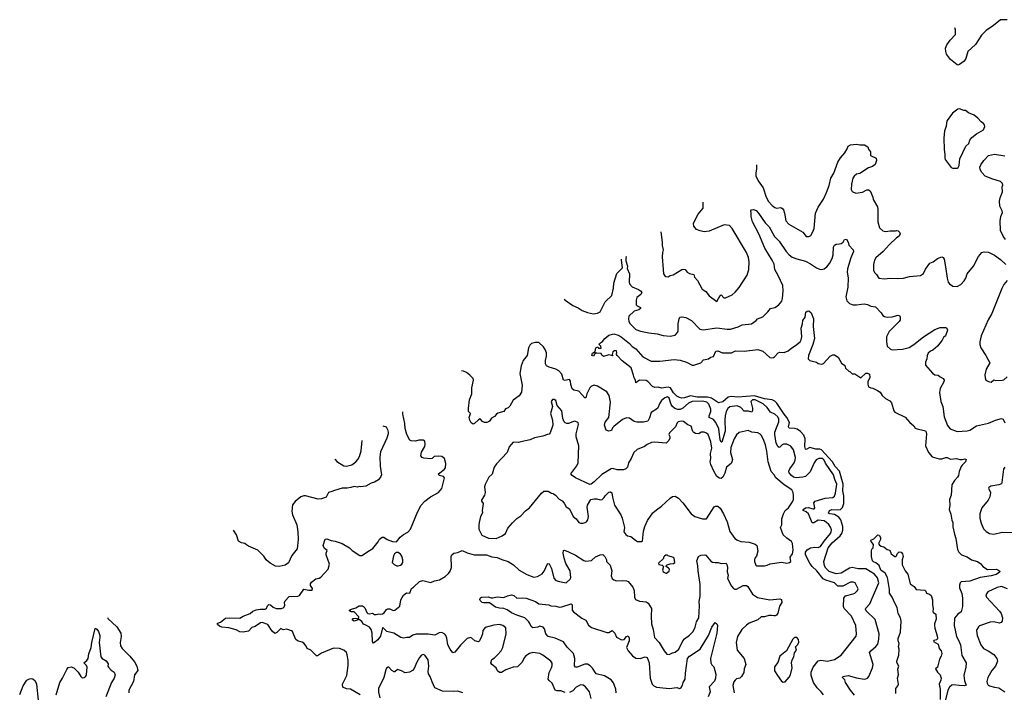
# Model space of a CAD drawing. Extents: x 2086813 to 2278017, y 548126 to 753336.
# Tile 455 of 461: x 2204580 to 2216140, y 741899 to 749798. Entities that reach past the tile are written whole.
import ezdxf

# ---------------------------------------------------------------- set-up
doc = ezdxf.new("R2010")
doc.units = 0

msp = doc.modelspace()

# ---------------------------------------------------------------- linework, layer by layer
at = {"layer": '0CON10XD'}
for points in [[(2216175, 749798), (2216095, 749796), (2216011, 749729), (2215925, 749670), (2215871, 749615), (2215802, 749505), (2215713, 749425), (2215686, 749344), (2215669, 749311), (2215615, 749270), (2215595, 749264), (2215585, 749267), (2215509, 749329), (2215461, 749395), (2215452, 749425), (2215451, 749465), (2215465, 749502), (2215503, 749557), (2215566, 749625), (2215568, 749678), (2215559, 749701)], [(2215585, 748053), (2215599, 748061), (2215610, 748085), (2215616, 748165), (2215689, 748311), (2215722, 748345), (2215733, 748385), (2215760, 748415), (2215814, 748456), (2215896, 748504), (2215910, 748545), (2215907, 748565), (2215895, 748580), (2215867, 748597), (2215830, 748640), (2215785, 748678), (2215720, 748705), (2215685, 748732), (2215663, 748733), (2215615, 748750), (2215593, 748747), (2215531, 748699), (2215470, 748615), (2215460, 748585), (2215457, 748543), (2215438, 748492), (2215428, 748405), (2215432, 748275), (2215442, 748215), (2215440, 748175), (2215447, 748155), (2215515, 748062), (2215535, 748053), (2215585, 748053)], [(2213231, 748093), (2213232, 748045), (2213222, 747995), (2213224, 747964), (2213249, 747905), (2213309, 747825), (2213342, 747712), (2213372, 747662), (2213416, 747615), (2213445, 747594), (2213465, 747586), (2213515, 747591), (2213540, 747575), (2213548, 747565), (2213558, 747525), (2213574, 747435), (2213608, 747395), (2213773, 747303), (2213815, 747253), (2213845, 747253), (2213868, 747265), (2213893, 747305), (2213908, 747345), (2213923, 747527), (2213955, 747595), (2214015, 747689), (2214053, 747767), (2214085, 747850), (2214102, 747938), (2214137, 747995), (2214186, 748125), (2214215, 748176), (2214269, 748235), (2214293, 748283), (2214307, 748313), (2214335, 748327), (2214405, 748338), (2214445, 748328), (2214500, 748330), (2214537, 748305), (2214546, 748276), (2214570, 748245), (2214570, 748205), (2214575, 748198), (2214635, 748170), (2214639, 748145), (2214624, 748096), (2214592, 748075), (2214545, 748059), (2214445, 747993), (2214405, 747982), (2214378, 747962), (2214361, 747935), (2214344, 747865), (2214341, 747805), (2214355, 747780), (2214395, 747759), (2214475, 747774), (2214525, 747800), (2214545, 747800), (2214565, 747787), (2214596, 747715), (2214601, 747685), (2214649, 747599), (2214654, 747565), (2214654, 747424), (2214674, 747354), (2214715, 747319), (2214745, 747310), (2214801, 747319), (2214861, 747319), (2214875, 747324), (2214895, 747319), (2214911, 747301), (2214917, 747285), (2214907, 747255), (2214875, 747237), (2214786, 747154), (2214716, 747074), (2214630, 747000), (2214614, 746975), (2214602, 746925), (2214603, 746855), (2214615, 746828), (2214638, 746805), (2214665, 746762), (2214735, 746754), (2214795, 746764), (2214885, 746758), (2214955, 746762), (2215025, 746784), (2215155, 746794), (2215192, 746818), (2215215, 746867), (2215265, 746940), (2215305, 746954), (2215356, 746994), (2215405, 747012), (2215422, 747005), (2215433, 746985), (2215451, 746895), (2215467, 746763), (2215481, 746715), (2215496, 746696), (2215535, 746667), (2215585, 746664), (2215630, 746690), (2215669, 746731), (2215688, 746762), (2215705, 746813), (2215776, 746905), (2215835, 747017), (2215875, 747063), (2215905, 747073), (2215955, 747066), (2215977, 747057), (2216025, 747031), (2216095, 746982), (2216158, 746925)], [(2216154, 747215), (2216125, 747255), (2216094, 747324), (2216090, 747435), (2216098, 747485), (2216119, 747535), (2216115, 747555), (2216088, 747608), (2216083, 747665), (2216090, 747705), (2216118, 747775), (2216116, 747835), (2216124, 747855), (2216120, 747875), (2216095, 747899), (2216005, 747924), (2215915, 747962), (2215874, 748004), (2215857, 748037), (2215854, 748065), (2215864, 748095), (2215898, 748145), (2215955, 748205), (2216025, 748217), (2216145, 748200)], [(2211696, 747021), (2211699, 747015), (2211698, 746992), (2211696, 746965), (2211714, 746905), (2211712, 746875), (2211738, 746815), (2211736, 746715), (2211741, 746695), (2211771, 746661), (2211845, 746631), (2211870, 746615), (2211884, 746595), (2211871, 746569), (2211825, 746536), (2211816, 746504), (2211819, 746449), (2211828, 746438), (2211868, 746418), (2211869, 746405), (2211848, 746392), (2211795, 746375), (2211732, 746315), (2211728, 746285), (2211733, 746253), (2211747, 746225), (2211775, 746197), (2211815, 746160), (2211869, 746139), (2211965, 746119), (2212065, 746109), (2212135, 746089), (2212215, 746080), (2212275, 746094), (2212304, 746125), (2212311, 746145), (2212311, 746225), (2212321, 746285), (2212331, 746305), (2212355, 746310), (2212401, 746299), (2212468, 746265), (2212565, 746165), (2212605, 746156), (2212765, 746178), (2212885, 746162), (2212926, 746164), (2213017, 746193), (2213062, 746215), (2213172, 746225), (2213226, 746264), (2213242, 746285), (2213305, 746310), (2213364, 746366), (2213395, 746406), (2213445, 746419), (2213489, 746445), (2213527, 746493), (2213536, 746524), (2213542, 746615), (2213538, 746675), (2213486, 746795), (2213447, 746865), (2213436, 746926), (2213415, 746975), (2213328, 747115), (2213259, 747285), (2213184, 747425), (2213166, 747485), (2213169, 747525), (2213163, 747555), (2213170, 747565), (2213195, 747568), (2213225, 747559), (2213255, 747526), (2213334, 747414), (2213378, 747365), (2213443, 747253), (2213495, 747199), (2213578, 747075), (2213615, 747035), (2213650, 747010), (2213705, 746988), (2213805, 746961), (2213865, 746931), (2213934, 746884), (2213971, 746869), (2213995, 746865), (2214025, 746873), (2214055, 746897), (2214086, 746935), (2214117, 746995), (2214129, 747035), (2214134, 747125), (2214145, 747152), (2214165, 747163), (2214204, 747164), (2214225, 747170), (2214248, 747185), (2214262, 747218), (2214285, 747220), (2214308, 747185), (2214315, 747150), (2214364, 747094), (2214370, 747075), (2214338, 747002), (2214297, 746873), (2214293, 746833), (2214305, 746765), (2214301, 746655), (2214280, 746545), (2214290, 746495), (2214323, 746465), (2214361, 746451), (2214405, 746449), (2214495, 746463), (2214533, 746453), (2214572, 746432), (2214627, 746427), (2214695, 746356), (2214715, 746323), (2214732, 746312), (2214764, 746304), (2214823, 746307), (2214895, 746330), (2214908, 746325), (2214918, 746305), (2214916, 746275), (2214906, 746255), (2214788, 746135), (2214758, 746075), (2214756, 746015), (2214766, 745965), (2214805, 745928), (2214825, 745921), (2214945, 745930), (2215021, 745949), (2215078, 745982), (2215192, 746075), (2215325, 746161), (2215385, 746183), (2215453, 746183), (2215466, 746176), (2215473, 746153), (2215448, 746085), (2215424, 746065), (2215409, 746035), (2215354, 745965), (2215302, 745918), (2215274, 745906), (2215247, 745883), (2215234, 745855), (2215229, 745815), (2215213, 745775), (2215215, 745742), (2215295, 745647), (2215325, 745629), (2215364, 745624), (2215385, 745604), (2215421, 745585), (2215434, 745565), (2215430, 745545), (2215386, 745465), (2215379, 745419), (2215394, 745315), (2215419, 745255), (2215432, 745135), (2215474, 745034), (2215505, 744994), (2215585, 744962), (2215705, 744969), (2215735, 744979), (2215815, 745030), (2215955, 745059), (2216035, 745096), (2216105, 745116), (2216126, 745106), (2216145, 745062)], [(2212106, 747308), (2212123, 747185), (2212123, 747145), (2212134, 747096), (2212126, 747065), (2212123, 747015), (2212133, 746865), (2212140, 746815), (2212155, 746789), (2212165, 746781), (2212195, 746779), (2212215, 746792), (2212250, 746800), (2212355, 746864), (2212375, 746869), (2212394, 746864), (2212418, 746835), (2212445, 746818), (2212495, 746807), (2212502, 746775), (2212536, 746735), (2212594, 746634), (2212634, 746605), (2212675, 746554), (2212765, 746487), (2212805, 746561), (2212815, 746566), (2212845, 746531), (2212865, 746530), (2212943, 746565), (2212980, 746600), (2213025, 746652), (2213121, 746799), (2213141, 746865), (2213144, 746955), (2213136, 747005), (2213114, 747065), (2212945, 747345), (2212915, 747380), (2212851, 747389), (2212675, 747316), (2212615, 747308), (2212567, 747317), (2212524, 747334), (2212494, 747375), (2212490, 747405), (2212528, 747485), (2212546, 747515), (2212606, 747585), (2212605, 747656)], [(2210973, 746516), (2210995, 746496), (2211075, 746440), (2211135, 746416), (2211185, 746381), (2211245, 746359), (2211315, 746342), (2211365, 746351), (2211395, 746366), (2211455, 746483), (2211531, 746559), (2211550, 746645), (2211556, 746705), (2211592, 746818), (2211657, 746885), (2211644, 746975), (2211647, 746987)], [(2216174, 746736), (2216135, 746688), (2216109, 746641), (2215994, 746346), (2215952, 746275), (2215866, 746085), (2215851, 746015), (2215852, 745982), (2215864, 745944), (2215924, 745854), (2215968, 745768), (2215928, 745695), (2215912, 745628), (2215914, 745594), (2215924, 745564), (2215955, 745548), (2215985, 745542), (2216015, 745570), (2216035, 745562), (2216115, 745564), (2216135, 745569), (2216175, 745603)], [(2213616, 745066), (2213588, 745125), (2213554, 745164), (2213468, 745295), (2213445, 745318), (2213415, 745334), (2213325, 745344), (2213205, 745380), (2213013, 745367), (2212935, 745374), (2212896, 745364), (2212835, 745310), (2212785, 745298), (2212702, 745352), (2212655, 745365), (2212535, 745367), (2212455, 745381), (2212385, 745357), (2212355, 745355), (2212325, 745362), (2212295, 745377), (2212256, 745415), (2212220, 745475), (2212195, 745484), (2212115, 745469), (2212075, 745481), (2212035, 745479), (2212011, 745491), (2211955, 745551), (2211935, 745561), (2211857, 745563), (2211814, 745534), (2211809, 745565), (2211793, 745593), (2211788, 745625), (2211758, 745708), (2211655, 745791), (2211594, 745855), (2211588, 745865), (2211592, 745895), (2211585, 745909), (2211565, 745911), (2211544, 745896), (2211536, 745866), (2211545, 745852), (2211495, 745864), (2211435, 745843), (2211415, 745860), (2211405, 745878), (2211355, 745883), (2211335, 745880), (2211315, 745848), (2211298, 745855), (2211305, 745882), (2211337, 745903), (2211345, 745946), (2211368, 745958), (2211375, 745940), (2211405, 745940), (2211402, 745965), (2211383, 745983), (2211387, 745995), (2211421, 746019), (2211451, 746055), (2211495, 746092), (2211555, 746108), (2211605, 746092), (2211642, 746072), (2211740, 745995), (2211771, 745961), (2211815, 745933), (2211895, 745839), (2211995, 745788), (2212095, 745788), (2212265, 745807), (2212335, 745798), (2212408, 745778), (2212475, 745741), (2212495, 745741), (2212575, 745769), (2212608, 745802), (2212665, 745814), (2212695, 745836), (2212725, 745843), (2212753, 745905), (2212775, 745911), (2212830, 745885), (2212875, 745884), (2212935, 745887), (2212985, 745910), (2213085, 745907), (2213245, 745924), (2213305, 745904), (2213385, 745832), (2213405, 745826), (2213429, 745831), (2213442, 745838), (2213486, 745884), (2213505, 745894), (2213555, 745890), (2213601, 745909), (2213645, 745946), (2213690, 745970), (2213742, 746015), (2213755, 746039), (2213763, 746075), (2213755, 746175), (2213772, 746225), (2213776, 746265), (2213800, 746305), (2213810, 746365), (2213824, 746376), (2213845, 746378), (2213874, 746355), (2213900, 746285), (2213894, 746195), (2213913, 746055), (2213892, 745985), (2213839, 745855), (2213837, 745815), (2213855, 745797), (2213935, 745778), (2213955, 745760), (2213995, 745752), (2214015, 745762), (2214095, 745848), (2214125, 745862), (2214145, 745862), (2214188, 745835), (2214228, 745765), (2214267, 745737), (2214277, 745707), (2214315, 745670), (2214325, 745668), (2214355, 745640), (2214385, 745638), (2214454, 745594), (2214515, 745646), (2214535, 745647), (2214558, 745635), (2214559, 745595), (2214537, 745545), (2214537, 745517), (2214547, 745487), (2214574, 745474), (2214595, 745472), (2214652, 745445), (2214682, 745422), (2214707, 745385), (2214745, 745350), (2214795, 745323), (2214815, 745298), (2214842, 745205), (2214855, 745189), (2214975, 745131), (2215029, 745069), (2215078, 745028), (2215095, 745003), (2215115, 744993), (2215200, 744975), (2215218, 744965), (2215227, 744935), (2215216, 744795), (2215250, 744715), (2215293, 744663), (2215375, 744640), (2215405, 744641), (2215455, 744656), (2215470, 744655), (2215507, 744637), (2215580, 744645), (2215616, 744634), (2215645, 744633), (2215675, 744642), (2215690, 744635), (2215683, 744605), (2215644, 744566), (2215635, 744550), (2215608, 744492), (2215601, 744445), (2215591, 744425), (2215555, 744385), (2215522, 744335), (2215514, 744215), (2215498, 744165), (2215500, 744095), (2215494, 744045), (2215512, 743992), (2215525, 743920), (2215537, 743895), (2215537, 743843), (2215554, 743755), (2215572, 743705), (2215592, 743575), (2215605, 743545), (2215636, 743515), (2215705, 743490), (2215756, 743455), (2215824, 743435), (2215865, 743406), (2215888, 743378), (2215943, 743343), (2216045, 743344), (2216065, 743338), (2216083, 743325), (2216087, 743315), (2216065, 743296), (2216045, 743283), (2215985, 743267), (2215855, 743248), (2215735, 743203), (2215635, 743198), (2215622, 743185), (2215612, 743158), (2215614, 743125), (2215640, 743060), (2215649, 743005), (2215650, 742905), (2215632, 742845), (2215595, 742818), (2215555, 742770), (2215552, 742685), (2215578, 742555), (2215603, 742513), (2215624, 742456), (2215642, 742332), (2215692, 742245), (2215689, 742195), (2215663, 742095), (2215671, 742035), (2215693, 741985), (2215674, 741976), (2215608, 741978), (2215545, 741987), (2215525, 741982), (2215495, 741960), (2215477, 741925), (2215446, 741795)], [(2214018, 741868), (2213989, 741905), (2213941, 741951), (2213898, 742015), (2213871, 742095), (2213871, 742135), (2213896, 742194), (2213955, 742270), (2213985, 742277), (2214065, 742263), (2214095, 742271), (2214146, 742284), (2214225, 742334), (2214402, 742558), (2214406, 742585), (2214398, 742685), (2214346, 742795), (2214258, 742885), (2214252, 742905), (2214256, 743004), (2214275, 743031), (2214365, 743054), (2214386, 743065), (2214417, 743093), (2214424, 743115), (2214390, 743185), (2214365, 743194), (2214335, 743191), (2214245, 743147), (2214187, 743147), (2214146, 743185), (2214045, 743215), (2214012, 743232), (2213939, 743325), (2213885, 743375), (2213856, 743415), (2213805, 743515), (2213806, 743545), (2213826, 743574), (2213865, 743595), (2213915, 743605), (2213955, 743600), (2213980, 743610), (2214024, 743676), (2214098, 743765), (2214108, 743785), (2214109, 743809), (2214099, 743839), (2214079, 743869), (2214054, 743895), (2214025, 743912), (2213955, 743921), (2213905, 743890), (2213885, 743890), (2213842, 743995), (2213815, 744020), (2213778, 744035), (2213778, 744045), (2213806, 744065), (2213835, 744071), (2213895, 744052), (2213907, 744053), (2213916, 744065), (2213904, 744125), (2213919, 744145), (2214035, 744181), (2214125, 744187), (2214145, 744201), (2214159, 744239), (2214174, 744344), (2214150, 744400), (2214135, 744455), (2214042, 744592), (2214025, 744626), (2214005, 744645), (2213964, 744646), (2213930, 744630), (2213907, 744593), (2213861, 744489), (2213804, 744435), (2213775, 744425), (2213695, 744419), (2213665, 744426), (2213640, 744445), (2213615, 744475), (2213610, 744495), (2213620, 744525), (2213674, 744595), (2213686, 744625), (2213687, 744655), (2213665, 744745), (2213635, 744788), (2213585, 744813), (2213547, 744813), (2213530, 744805), (2213505, 744779), (2213495, 744776), (2213485, 744782), (2213461, 744825), (2213446, 744925), (2213447, 744955), (2213491, 745075), (2213491, 745105), (2213479, 745135), (2213445, 745164), (2213395, 745189), (2213355, 745245), (2213309, 745285), (2213215, 745333), (2213185, 745332), (2213162, 745315), (2213182, 745235), (2213183, 745207), (2213175, 745190), (2213135, 745202), (2213085, 745199), (2213045, 745243), (2213005, 745263), (2212919, 745251), (2212895, 745231), (2212874, 745195), (2212862, 745145), (2212857, 745095), (2212864, 744965), (2212825, 744836), (2212815, 744837), (2212805, 744863), (2212788, 744995), (2212754, 745066), (2212725, 745104), (2212674, 745125), (2212674, 745145), (2212695, 745195), (2212695, 745225), (2212672, 745282), (2212649, 745305), (2212595, 745320), (2212474, 745316), (2212431, 745295), (2212365, 745235), (2212335, 745221), (2212305, 745219), (2212273, 745233), (2212243, 745255), (2212229, 745279), (2212205, 745353), (2212185, 745368), (2212155, 745357), (2212115, 745325), (2212095, 745295), (2212069, 745231), (2211995, 745185), (2211975, 745122), (2211955, 745084), (2211905, 745070), (2211825, 745070), (2211795, 745081), (2211739, 745119), (2211705, 745123), (2211658, 745102), (2211555, 745020), (2211541, 745005), (2211528, 744972), (2211495, 744966), (2211467, 744977), (2211444, 745035), (2211455, 745073), (2211496, 745125), (2211515, 745305), (2211500, 745385), (2211475, 745427), (2211365, 745494), (2211325, 745507), (2211295, 745494), (2211275, 745476), (2211238, 745405), (2211225, 745357), (2211215, 745356), (2211144, 745434), (2211085, 745447), (2211065, 745464), (2211051, 745515), (2211048, 745555), (2211035, 745574), (2210982, 745562), (2210965, 745564), (2210945, 745635), (2210909, 745675), (2210875, 745695), (2210796, 745716), (2210765, 745735), (2210754, 745755), (2210753, 745797), (2210763, 745845), (2210763, 745885), (2210749, 745925), (2210728, 745958), (2210675, 746008), (2210635, 746008), (2210588, 745995), (2210569, 745975), (2210555, 745945), (2210536, 745855), (2210490, 745795), (2210468, 745735), (2210452, 745645), (2210481, 745505), (2210470, 745425), (2210445, 745380), (2210372, 745328), (2210335, 745258), (2210315, 745240), (2210285, 745228), (2210265, 745198), (2210195, 745177), (2210176, 745164), (2210155, 745138), (2210120, 745120), (2210096, 745084), (2210084, 745076), (2210063, 745067), (2210035, 745068), (2210015, 745078), (2209985, 745110), (2209965, 745100), (2209920, 745055), (2209905, 745050), (2209882, 745065), (2209863, 745095), (2209857, 745125), (2209872, 745175), (2209850, 745195), (2209849, 745231), (2209862, 745335), (2209887, 745405), (2209890, 745475), (2209909, 745565), (2209903, 745585), (2209866, 745625), (2209825, 745655), (2209791, 745671), (2209767, 745674)], [(2213325, 743386), (2213355, 743394), (2213392, 743408), (2213524, 743426), (2213585, 743417), (2213618, 743422), (2213633, 743435), (2213626, 743485), (2213652, 743525), (2213662, 743568), (2213654, 743645), (2213641, 743671), (2213585, 743711), (2213545, 743750), (2213514, 743835), (2213528, 743865), (2213529, 743935), (2213546, 743995), (2213567, 744033), (2213605, 744066), (2213652, 744135), (2213663, 744165), (2213664, 744205), (2213660, 744245), (2213644, 744275), (2213555, 744337), (2213459, 744419), (2213436, 744455), (2213401, 744491), (2213368, 744605), (2213351, 744731), (2213335, 744805), (2213308, 744875), (2213287, 744917), (2213272, 744932), (2213245, 744946), (2213176, 744956), (2213132, 744972), (2213025, 744949), (2212995, 744921), (2212968, 744875), (2212930, 744775), (2212927, 744715), (2212949, 744635), (2212942, 744605), (2212931, 744585), (2212880, 744545), (2212857, 744473), (2212834, 744426), (2212815, 744411), (2212795, 744414), (2212764, 744435), (2212730, 744495), (2212695, 744575), (2212687, 744605), (2212696, 744645), (2212690, 744705), (2212705, 744765), (2212695, 744842), (2212662, 744925), (2212643, 744943), (2212615, 744954), (2212580, 744955), (2212554, 744936), (2212515, 744939), (2212495, 744949), (2212483, 744963), (2212463, 745023), (2212425, 745041), (2212375, 745078), (2212345, 745082), (2212312, 745075), (2212300, 745065), (2212278, 745015), (2212207, 744945), (2212203, 744927), (2212212, 744905), (2212212, 744885), (2212200, 744855), (2212170, 744825), (2212033, 744837), (2211996, 744834), (2211945, 744808), (2211915, 744784), (2211830, 744750), (2211789, 744715), (2211757, 744645), (2211726, 744595), (2211716, 744545), (2211695, 744522), (2211667, 744513), (2211595, 744511), (2211545, 744527), (2211525, 744524), (2211413, 744457), (2211325, 744369), (2211288, 744342), (2211275, 744339), (2211105, 744419), (2211067, 744445), (2211052, 744465), (2211122, 744558), (2211137, 744595), (2211144, 744795), (2211115, 744898), (2211112, 744935), (2211140, 745045), (2211138, 745068), (2211095, 745083), (2211025, 745054), (2211005, 745054), (2210985, 745064), (2210974, 745075), (2210956, 745115), (2210944, 745205), (2210889, 745269), (2210874, 745325), (2210855, 745339), (2210835, 745336), (2210820, 745315), (2210834, 745256), (2210811, 745175), (2210836, 745095), (2210839, 745035), (2210809, 744945), (2210795, 744931), (2210775, 744926), (2210723, 744907), (2210625, 744888), (2210575, 744866), (2210465, 744839), (2210435, 744833), (2210375, 744838), (2210325, 744781), (2210304, 744715), (2210177, 744583), (2210150, 744545), (2210128, 744462), (2210086, 744424), (2210045, 744340), (2210037, 744313), (2210043, 744245), (2210036, 744214), (2210002, 744155), (2210002, 744145), (2210020, 744115), (2210010, 744035), (2210013, 744005), (2209991, 743965), (2209974, 743895), (2209969, 743865), (2209972, 743815), (2210004, 743745), (2210085, 743709), (2210175, 743706), (2210245, 743736), (2210285, 743763), (2210312, 743825), (2210365, 743891), (2210418, 743942), (2210465, 743973), (2210520, 744030), (2210565, 744064), (2210705, 744236), (2210735, 744261), (2210785, 744261), (2210825, 744238), (2210845, 744233), (2210870, 744215), (2210915, 744166), (2210948, 744148), (2210972, 744122), (2210995, 744076), (2211033, 744055), (2211079, 743965), (2211115, 743936), (2211145, 743893), (2211165, 743884), (2211195, 743884), (2211218, 743892), (2211235, 743903), (2211251, 743925), (2211256, 743965), (2211241, 744075), (2211246, 744095), (2211285, 744163), (2211325, 744172), (2211355, 744172), (2211395, 744160), (2211420, 744165), (2211442, 744185), (2211452, 744205), (2211480, 744235), (2211495, 744248), (2211515, 744252), (2211532, 744242), (2211538, 744192), (2211565, 744098), (2211638, 743985), (2211654, 743944), (2211679, 743835), (2211674, 743785), (2211695, 743754), (2211715, 743736), (2211755, 743727), (2211808, 743685), (2211835, 743672), (2211885, 743670), (2211890, 743675), (2211905, 743790), (2211920, 743845), (2211952, 743915), (2212015, 744007), (2212056, 744044), (2212116, 744084), (2212215, 744180), (2212245, 744200), (2212275, 744201), (2212315, 744179), (2212366, 744126), (2212463, 743995), (2212505, 743963), (2212597, 743937), (2212645, 743938), (2212704, 744035), (2212735, 744077), (2212750, 744085), (2212775, 744084), (2212805, 744061), (2212844, 743994), (2212885, 743900), (2212917, 743787), (2212977, 743707), (2213007, 743685), (2213045, 743669), (2213144, 743664), (2213215, 743639), (2213233, 743625), (2213244, 743556), (2213232, 743498), (2213210, 743475), (2213207, 743455), (2213208, 743435), (2213224, 743394), (2213235, 743386), (2213325, 743386)], [(2207799, 742575), (2207782, 742612), (2207771, 742621), (2207715, 742642), (2207675, 742634), (2207645, 742650), (2207600, 742600), (2207575, 742591), (2207545, 742618), (2207495, 742694), (2207425, 742720), (2207406, 742714), (2207345, 742672), (2207305, 742660), (2207265, 742616), (2207205, 742606), (2207165, 742611), (2207123, 742633), (2207035, 742656), (2206955, 742664), (2206927, 742675), (2206903, 742695), (2206900, 742705), (2206905, 742712), (2206938, 742722), (2206995, 742770), (2207045, 742774), (2207165, 742768), (2207205, 742794), (2207285, 742823), (2207318, 742852), (2207355, 742869), (2207405, 742876), (2207462, 742875), (2207477, 742885), (2207491, 742915), (2207505, 742929), (2207525, 742926), (2207555, 742898), (2207592, 742882), (2207655, 742882), (2207680, 742895), (2207693, 742923), (2207690, 742955), (2207696, 742974), (2207744, 743026), (2207845, 743029), (2207865, 743036), (2207915, 743112), (2207975, 743097), (2208015, 743098), (2208018, 743118), (2207993, 743155), (2207993, 743175), (2208006, 743194), (2208055, 743231), (2208095, 743240), (2208115, 743253), (2208201, 743345), (2208219, 743405), (2208180, 743515), (2208179, 743535), (2208190, 743565), (2208158, 743588), (2208144, 743625), (2208165, 743698), (2208185, 743700), (2208235, 743680), (2208285, 743674), (2208365, 743646), (2208452, 743595), (2208483, 743563), (2208575, 743504), (2208596, 743504), (2208687, 743563), (2208725, 743589), (2208787, 743665), (2208805, 743698), (2208835, 743722), (2208855, 743720), (2208894, 743694), (2208955, 743672), (2209002, 743668), (2209045, 743722), (2209086, 743754), (2209135, 743778), (2209168, 743815), (2209250, 744015), (2209294, 744096), (2209336, 744144), (2209402, 744195), (2209498, 744245), (2209536, 744294), (2209566, 744416), (2209554, 744434), (2209503, 744445), (2209496, 744464), (2209564, 744515), (2209578, 744535), (2209584, 744585), (2209567, 744645), (2209535, 744670), (2209495, 744671), (2209445, 744667), (2209424, 744646), (2209405, 744640), (2209325, 744647), (2209305, 744657), (2209290, 744675), (2209299, 744721), (2209337, 744785), (2209340, 744815), (2209335, 744850), (2209315, 744862), (2209265, 744862), (2209225, 744850), (2209175, 744852), (2209162, 744862), (2209125, 744928), (2209106, 744996), (2209103, 745055), (2209077, 745165), (2209079, 745193)], [(2208845, 745030), (2208881, 745015), (2208900, 744985), (2208907, 744955), (2208906, 744934), (2208892, 744885), (2208816, 744724), (2208810, 744665), (2208812, 744555), (2208826, 744455), (2208818, 744432), (2208792, 744395), (2208745, 744366), (2208706, 744354), (2208645, 744320), (2208585, 744313), (2208565, 744317), (2208545, 744310), (2208505, 744318), (2208466, 744304), (2208425, 744298), (2208365, 744298), (2208275, 744271), (2208245, 744256), (2208204, 744246), (2208178, 744192), (2208125, 744170), (2208083, 744167), (2207935, 744206), (2207915, 744206), (2207882, 744195), (2207815, 744141), (2207781, 744099), (2207774, 744025), (2207784, 743985), (2207833, 743865), (2207846, 743784), (2207851, 743695), (2207838, 743585), (2207776, 743505), (2207735, 743419), (2207697, 743393), (2207625, 743378), (2207585, 743382), (2207520, 743415), (2207474, 743455), (2207445, 743497), (2207375, 743570), (2207266, 743616), (2207241, 743631), (2207225, 743648), (2207183, 743653), (2207150, 743675), (2207125, 743750), (2207089, 743803)], [(2214381, 741865), (2214333, 741925), (2214276, 742015), (2214266, 742046), (2214240, 742075), (2214245, 742086), (2214305, 742097), (2214405, 742070), (2214496, 742054), (2214515, 742056), (2214535, 742067), (2214549, 742085), (2214594, 742185), (2214601, 742225), (2214558, 742365), (2214571, 742385), (2214632, 742438), (2214654, 742465), (2214667, 742523), (2214671, 742585), (2214624, 742755), (2214519, 742855), (2214510, 742875), (2214515, 742889), (2214562, 742938), (2214591, 743011), (2214666, 743185), (2214652, 743245), (2214615, 743286), (2214515, 743348), (2214425, 743350), (2214355, 743364), (2214324, 743356), (2214225, 743298), (2214165, 743292), (2214085, 743316), (2214045, 743356), (2214028, 743385), (2214019, 743435), (2214071, 743595), (2214117, 743655), (2214214, 743736), (2214232, 743765), (2214245, 743805), (2214245, 743845), (2214222, 743925), (2214195, 743955), (2214147, 743987), (2214093, 743995), (2214074, 744004), (2214087, 744033), (2214113, 744047), (2214185, 744042), (2214215, 744047), (2214240, 744070), (2214257, 744115), (2214255, 744205), (2214244, 744265), (2214247, 744345), (2214205, 744495), (2214152, 744552), (2214121, 744605), (2213995, 744745), (2213975, 744753), (2213925, 744755), (2213856, 744774), (2213815, 744751), (2213805, 744754), (2213796, 744785), (2213802, 744875), (2213787, 744917), (2213745, 744963), (2213708, 744988), (2213675, 744998), (2213612, 745002), (2213607, 745017), (2213616, 745066)], [(2208281, 744636), (2208283, 744633), (2208305, 744610), (2208385, 744559), (2208416, 744554), (2208478, 744572), (2208528, 744605), (2208550, 744635), (2208570, 744670), (2208589, 744735), (2208599, 744858)], [(2216145, 744542), (2216131, 744519), (2216112, 744365), (2216105, 744349), (2216075, 744337), (2215981, 744319), (2215956, 744305), (2215954, 744295), (2215976, 744245), (2215969, 744195), (2215949, 744155), (2215876, 744064), (2215854, 743995), (2215853, 743945), (2215866, 743885), (2215895, 743820), (2215925, 743786), (2215965, 743764), (2216015, 743758), (2216115, 743779), (2216235, 743776)], [(2214868, 741885), (2214868, 741945), (2214891, 741975), (2214899, 741995), (2214884, 742065), (2214896, 742105), (2214889, 742171), (2214903, 742205), (2214878, 742248), (2214876, 742265), (2214900, 742335), (2214904, 742405), (2214898, 742435), (2214906, 742474), (2214894, 742505), (2214892, 742532), (2214922, 742605), (2214927, 742735), (2214920, 742775), (2214893, 742825), (2214883, 742895), (2214853, 742945), (2214825, 743016), (2214791, 743065), (2214790, 743105), (2214767, 743247), (2214740, 743300), (2214691, 743335), (2214669, 743389), (2214631, 743421), (2214605, 743432), (2214594, 743445), (2214580, 743495), (2214580, 743565), (2214585, 743580), (2214600, 743595), (2214602, 743635), (2214575, 743670), (2214573, 743687), (2214608, 743702), (2214655, 743747), (2214670, 743745), (2214685, 743718), (2214688, 743695), (2214661, 743645), (2214675, 743626), (2214695, 743614), (2214725, 743608), (2214765, 743578), (2214795, 743568), (2214812, 743525), (2214855, 743493), (2214866, 743494), (2214875, 743502), (2214883, 743527), (2214905, 743548), (2214930, 743545), (2214946, 743526), (2214953, 743495), (2214940, 743455), (2214939, 743395), (2214974, 743324), (2215006, 743286), (2215034, 743174), (2215080, 743140), (2215105, 743106), (2215208, 743098), (2215220, 743085), (2215225, 743062), (2215262, 743052), (2215282, 743035), (2215296, 742985), (2215297, 742927), (2215306, 742884), (2215302, 742845), (2215308, 742835), (2215337, 742815), (2215338, 742758), (2215321, 742705), (2215321, 742685), (2215324, 742654), (2215353, 742563), (2215356, 742534), (2215346, 742514), (2215312, 742508), (2215308, 742495), (2215364, 742464), (2215374, 742414), (2215400, 742385), (2215406, 742355), (2215400, 742325), (2215380, 742290), (2215354, 742196), (2215330, 742175), (2215356, 742135), (2215385, 742106), (2215397, 742065), (2215395, 742040), (2215376, 741995), (2215386, 741935), (2215385, 741815)], [(2209871, 742541), (2209835, 742532), (2209755, 742453), (2209688, 742372), (2209665, 742364), (2209632, 742405), (2209606, 742455), (2209593, 742535), (2209582, 742565), (2209570, 742581), (2209535, 742600), (2209505, 742598), (2209455, 742572), (2209375, 742581), (2209235, 742582), (2209195, 742572), (2209155, 742544), (2209125, 742544), (2209085, 742534), (2209055, 742544), (2208974, 742594), (2208892, 742612), (2208845, 742662), (2208838, 742655), (2208815, 742560), (2208785, 742514), (2208735, 742478), (2208724, 742494), (2208718, 742595), (2208708, 742638), (2208685, 742664), (2208645, 742687), (2208615, 742699), (2208595, 742730), (2208565, 742754), (2208505, 742736), (2208486, 742745), (2208486, 742755), (2208495, 742766), (2208528, 742768), (2208558, 742762), (2208560, 742785), (2208505, 742843), (2208470, 742845), (2208452, 742855), (2208452, 742865), (2208465, 742873), (2208525, 742891), (2208565, 742913), (2208603, 742913), (2208618, 742908), (2208633, 742893), (2208655, 742838), (2208668, 742825), (2208685, 742819), (2208723, 742827), (2208744, 742814), (2208765, 742811), (2208795, 742822), (2208817, 742817), (2208840, 742820), (2208858, 742832), (2208888, 742872), (2208901, 742879), (2208925, 742880), (2208965, 742861), (2208985, 742864), (2209041, 742909), (2209053, 742985), (2209085, 743040), (2209123, 743067), (2209160, 743065), (2209181, 743119), (2209205, 743132), (2209275, 743202), (2209313, 743213), (2209405, 743187), (2209450, 743210), (2209509, 743221), (2209575, 743258), (2209615, 743294), (2209635, 743320), (2209651, 743365), (2209646, 743495), (2209654, 743515), (2209675, 743534), (2209725, 743541), (2209775, 743563), (2209835, 743536), (2209915, 743514), (2210060, 743515), (2210125, 743490), (2210185, 743484), (2210240, 743460), (2210316, 743436), (2210378, 743398), (2210445, 743332), (2210535, 743284), (2210615, 743253), (2210661, 743259), (2210715, 743291), (2210737, 743323), (2210775, 743408), (2210785, 743412), (2210795, 743408), (2210823, 743353), (2210849, 743239), (2210875, 743214), (2210918, 743202), (2210995, 743184), (2211042, 743228), (2211051, 743245), (2211043, 743325), (2210993, 743413), (2210974, 743475), (2210961, 743535), (2210966, 743564), (2210975, 743567), (2211025, 743548), (2211105, 743508), (2211205, 743446), (2211225, 743440), (2211295, 743448), (2211339, 743491), (2211395, 743514), (2211425, 743518), (2211451, 743495), (2211470, 743455), (2211470, 743435), (2211514, 743394), (2211530, 743325), (2211526, 743266), (2211537, 743235), (2211555, 743219), (2211585, 743209), (2211655, 743214), (2211705, 743210), (2211725, 743200), (2211780, 743135), (2211794, 743095), (2211797, 743015), (2211810, 742990), (2211855, 742968), (2211935, 742961), (2211957, 742947), (2211998, 742885), (2211992, 742795), (2211996, 742705), (2212018, 742635), (2212033, 742543), (2212086, 742485), (2212148, 742385), (2212179, 742349), (2212205, 742343), (2212245, 742363), (2212275, 742370), (2212319, 742405), (2212367, 742503), (2212385, 742528), (2212445, 742569), (2212488, 742615), (2212509, 742665), (2212525, 742725), (2212552, 742775), (2212562, 742915), (2212559, 742965), (2212568, 743025), (2212570, 743165), (2212546, 743325), (2212542, 743385), (2212528, 743445), (2212549, 743495), (2212575, 743511), (2212625, 743512), (2212635, 743508), (2212695, 743440), (2212715, 743429), (2212745, 743422), (2212780, 743425), (2212815, 743410), (2212874, 743414), (2212882, 743402), (2212889, 743365), (2212887, 743315), (2212896, 743275), (2212891, 743235), (2212935, 743147), (2212960, 743120), (2212975, 743110), (2212995, 743110), (2213075, 743152), (2213114, 743154), (2213130, 743140), (2213183, 743053), (2213243, 743013), (2213385, 742987), (2213505, 742996), (2213525, 742988), (2213529, 742955), (2213500, 742910), (2213481, 742829), (2213465, 742807), (2213451, 742799), (2213435, 742796), (2213405, 742802), (2213375, 742800), (2213325, 742784), (2213285, 742786), (2213245, 742750), (2213145, 742713), (2213112, 742688), (2213059, 742635), (2213008, 742555), (2212991, 742485), (2213004, 742395), (2213085, 742295), (2213104, 742225), (2213087, 742175), (2213080, 742130), (2213055, 742085), (2213035, 742066), (2212995, 742056), (2212978, 742042), (2212966, 742024), (2212951, 741979), (2212967, 741895)], [(2209025, 743384), (2209049, 743391), (2209067, 743405), (2209077, 743425), (2209077, 743455), (2209068, 743498), (2209052, 743522), (2209025, 743542), (2209005, 743542), (2208982, 743525), (2208968, 743502), (2208954, 743425), (2208975, 743400), (2209006, 743386), (2209025, 743384)], [(2212165, 743297), (2212175, 743298), (2212205, 743322), (2212210, 743345), (2212199, 743359), (2212170, 743375), (2212170, 743385), (2212180, 743395), (2212215, 743408), (2212257, 743413), (2212270, 743425), (2212262, 743475), (2212255, 743482), (2212195, 743500), (2212185, 743510), (2212165, 743510), (2212152, 743498), (2212140, 743485), (2212138, 743472), (2212080, 743415), (2212082, 743402), (2212122, 743392), (2212137, 743377), (2212126, 743335), (2212134, 743315), (2212165, 743297)], [(2216177, 743113), (2216105, 743141), (2216055, 743131), (2215945, 743081), (2215922, 743045), (2215930, 743015), (2216085, 742854), (2216104, 742825), (2216117, 742775), (2216114, 742735), (2216102, 742718), (2216085, 742712), (2216015, 742727), (2215975, 742721), (2215850, 742680), (2215835, 742668), (2215816, 742635), (2215812, 742625), (2215820, 742565), (2215865, 742456), (2215894, 742415), (2215949, 742385), (2216016, 742345), (2216050, 742295), (2216058, 742265), (2216038, 742205), (2215994, 742155), (2215945, 742075), (2215934, 742025), (2215938, 742005), (2215949, 741985), (2215964, 741975), (2216025, 741958), (2216075, 741951), (2216144, 741905)], [(2211582, 741895), (2211579, 741935), (2211552, 742012), (2211526, 742045), (2211445, 742093), (2211346, 742116), (2211303, 742183), (2211279, 742209), (2211248, 742228), (2211215, 742231), (2211125, 742196), (2211104, 742194), (2211092, 742212), (2211096, 742295), (2211081, 742355), (2211009, 742429), (2210965, 742492), (2210865, 742535), (2210786, 742556), (2210756, 742585), (2210743, 742645), (2210725, 742666), (2210686, 742674), (2210665, 742664), (2210605, 742656), (2210583, 742673), (2210569, 742709), (2210558, 742728), (2210510, 742775), (2210415, 742804), (2210353, 742833), (2210305, 742868), (2210265, 742882), (2210215, 742886), (2210165, 742901), (2210095, 742951), (2210025, 742950), (2210008, 742955), (2209986, 742976), (2209981, 742991), (2209990, 743010), (2210005, 743018), (2210080, 743020), (2210115, 743007), (2210135, 743007), (2210185, 743021), (2210265, 743011), (2210306, 743034), (2210355, 743043), (2210380, 743035), (2210415, 743004), (2210485, 743010), (2210525, 743004), (2210634, 742964), (2210675, 742938), (2210755, 742932), (2210792, 742925), (2210815, 742914), (2210875, 742911), (2210915, 742899), (2210945, 742903), (2211055, 742940), (2211066, 742926), (2211066, 742865), (2211083, 742843), (2211179, 742769), (2211226, 742746), (2211259, 742689), (2211295, 742659), (2211475, 742601), (2211495, 742601), (2211535, 742624), (2211566, 742595), (2211587, 742545), (2211645, 742516), (2211675, 742520), (2211705, 742554), (2211725, 742561), (2211737, 742535), (2211734, 742505), (2211706, 742425), (2211722, 742385), (2211775, 742326), (2211815, 742302), (2211865, 742298), (2211925, 742316), (2211945, 742308), (2211972, 742245), (2211983, 742065), (2212007, 741995), (2212025, 741974), (2212055, 741961), (2212171, 741949), (2212205, 741942), (2212295, 741954), (2212325, 741943), (2212345, 741957), (2212361, 741985), (2212369, 742015), (2212393, 742055), (2212395, 742125), (2212420, 742295), (2212445, 742324), (2212567, 742405), (2212668, 742565), (2212705, 742666), (2212745, 742718), (2212763, 742703), (2212771, 742685), (2212765, 742595), (2212690, 742295), (2212693, 742245), (2212705, 742220), (2212728, 742198), (2212751, 742111), (2212750, 742065), (2212738, 742032), (2212676, 741965), (2212688, 741905), (2212664, 741845)], [(2205614, 742773), (2205615, 742765), (2205719, 742669), (2205766, 742595), (2205771, 742555), (2205758, 742485), (2205764, 742444), (2205785, 742413), (2205875, 742325), (2205928, 742258), (2205957, 742205), (2205968, 742155), (2205927, 742105), (2205916, 742025), (2205862, 741925), (2205861, 741895)], [(2205009, 741871), (2205051, 742015), (2205084, 742066), (2205132, 742168), (2205149, 742191), (2205185, 742199), (2205217, 742187), (2205267, 742137), (2205296, 742086), (2205315, 742070), (2205335, 742072), (2205355, 742087), (2205365, 742110), (2205374, 742195), (2205366, 742215), (2205333, 742245), (2205367, 742273), (2205382, 742298), (2205390, 742350), (2205421, 742425), (2205428, 742485), (2205465, 742649), (2205475, 742650), (2205485, 742642), (2205504, 742615), (2205519, 742565), (2205522, 742545), (2205512, 742485), (2205531, 742315), (2205548, 742295), (2205595, 742267), (2205620, 742235), (2205616, 742205), (2205621, 742195), (2205655, 742161), (2205691, 742135), (2205701, 742105), (2205691, 742065), (2205658, 742015), (2205593, 741847)], [(2210985, 741897), (2210935, 741916), (2210885, 741915), (2210866, 741925), (2210831, 742005), (2210795, 742036), (2210785, 742055), (2210798, 742132), (2210824, 742186), (2210831, 742215), (2210830, 742240), (2210816, 742265), (2210723, 742335), (2210685, 742354), (2210605, 742368), (2210565, 742356), (2210521, 742329), (2210503, 742305), (2210481, 742255), (2210425, 742200), (2210375, 742196), (2210288, 742162), (2210238, 742132), (2210213, 742133), (2210190, 742150), (2210173, 742185), (2210122, 742225), (2210110, 742245), (2210122, 742285), (2210155, 742303), (2210191, 742339), (2210232, 742388), (2210252, 742425), (2210291, 742585), (2210288, 742655), (2210252, 742685), (2210215, 742694), (2210145, 742686), (2210045, 742660), (2210016, 742625), (2210013, 742585), (2210003, 742555), (2209978, 742502), (2209965, 742492), (2209924, 742504), (2209888, 742535), (2209871, 742541)], [(2208579, 741869), (2208465, 741937), (2208415, 741941), (2208375, 741961), (2208368, 741995), (2208421, 742095), (2208438, 742215), (2208437, 742275), (2208425, 742338), (2208416, 742366), (2208386, 742395), (2208335, 742413), (2208265, 742416), (2208122, 742358), (2208075, 742327), (2208065, 742327), (2207998, 742395), (2207954, 742414), (2207945, 742442), (2207915, 742477), (2207895, 742489), (2207849, 742499), (2207821, 742521), (2207799, 742575)], [(2213545, 742020), (2213565, 742023), (2213615, 742078), (2213631, 742105), (2213649, 742185), (2213640, 742245), (2213648, 742282), (2213667, 742315), (2213676, 742364), (2213700, 742395), (2213690, 742435), (2213715, 742462), (2213727, 742487), (2213725, 742520), (2213702, 742542), (2213675, 742542), (2213658, 742525), (2213583, 742385), (2213506, 742324), (2213481, 742249), (2213443, 742197), (2213443, 742153), (2213478, 742095), (2213525, 742030), (2213545, 742020)], [(2209782, 741892), (2209725, 741911), (2209675, 741907), (2209545, 741914), (2209455, 741952), (2209421, 742021), (2209401, 742085), (2209381, 742115), (2209377, 742145), (2209384, 742205), (2209375, 742282), (2209336, 742336), (2209315, 742343), (2209298, 742335), (2209275, 742308), (2209244, 742255), (2209212, 742178), (2209192, 742155), (2209156, 742134), (2209105, 742129), (2209062, 742152), (2209015, 742166), (2208985, 742140), (2208975, 742139), (2208948, 742155), (2208915, 742193), (2208905, 742193), (2208888, 742182), (2208879, 742165), (2208856, 742075), (2208794, 741945), (2208791, 741901), (2208808, 741835)], [(2204580, 741875), (2204622, 741975), (2204665, 742040), (2204695, 742059), (2204715, 742063), (2204735, 742058), (2204761, 742035), (2204779, 741995), (2204797, 741805)], [(2211291, 741825), (2211268, 741905), (2211223, 741963), (2211195, 741984), (2211165, 741986), (2211135, 741972), (2211115, 741959), (2211075, 741915), (2211035, 741897)]]:
    msp.add_lwpolyline(points, dxfattribs=at)

doc.saveas('drawing.dxf')
